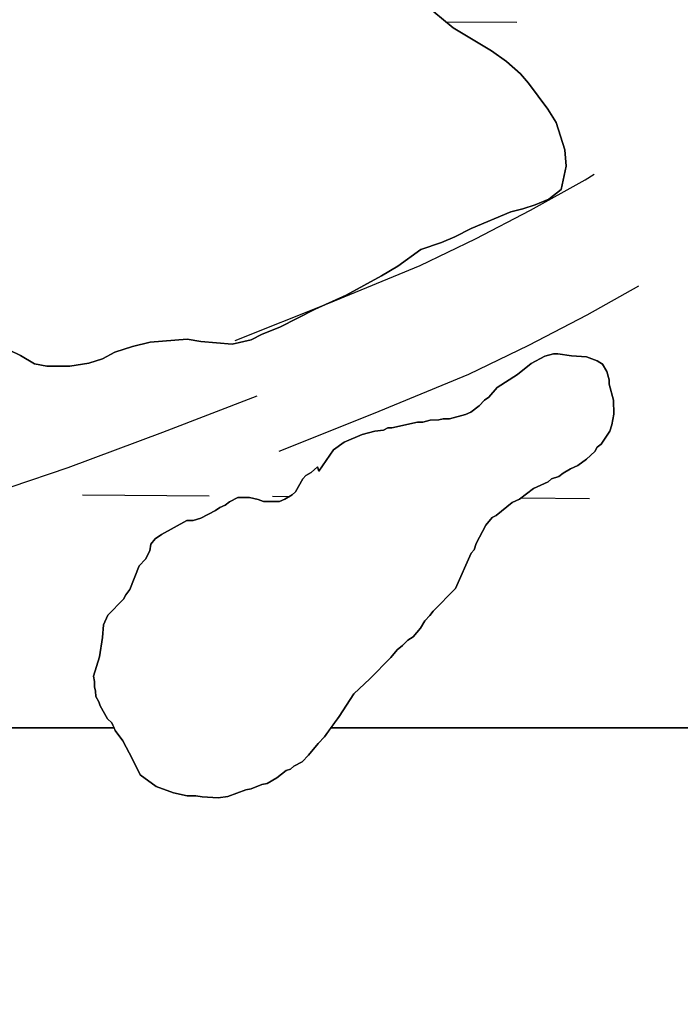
# Model space of a CAD drawing. Extents: x 3172231 to 3210228, y 940198 to 965780.
# Drawn here: x 3194459.9 to 3194626.5, y 950801.1 to 951051.3 of the extents above; entities that cross this region are included whole.
import ezdxf

# ---------------------------------------------------------------- set-up
doc = ezdxf.new("R2010")
doc.units = 0
for name, color, linetype in [('V-ROAD-CNTR', 7, 'Continuous'), ('V-SITE-VEGE', 7, 'Continuous'), ('V-TOPO-SHOR', 7, 'Continuous'), ('V-WETL-SWMP', 7, 'Continuous')]:
    doc.layers.add(name, color=color, linetype=linetype)

msp = doc.modelspace()

# ---------------------------------------------------------------- linework, layer by layer
at = {"layer": 'V-ROAD-CNTR'}
for points in [[(3194514.224, 950970.329), (3194537.85, 950979.743), (3194560.939, 950989.241), (3194574.857, 950995.996), (3194588.796, 951003.265), (3194602.515, 951010.939), (3194604.822, 951012.319)], [(3194525.328, 950942.459), (3194549.11, 950951.935), (3194573.207, 950961.849), (3194588.345, 950969.196), (3194603.058, 950976.869), (3194616.081, 950984.153)], [(3194095.689, 950800.809), (3194108.872, 950806.153), (3194123.146, 950812.553), (3194137.521, 950818.733), (3194151.994, 950824.695), (3194166.558, 950830.438), (3194181.207, 950835.953), (3194195.936, 950841.247), (3194210.741, 950846.312), (3194225.62, 950851.147), (3194291.494, 950874.236), (3194357.165, 950897.897), (3194385.778, 950908.317), (3194414.466, 950918.524), (3194443.232, 950928.519), (3194472.07, 950938.296), (3194495.97, 950947.213), (3194519.776, 950956.394)]]:
    msp.add_lwpolyline(points, dxfattribs=at)
at = {"layer": 'V-SITE-VEGE'}
for p, q in [((3194483.646, 950872.601), (3194211.718, 950872.601)), ((3194483.928, 950871.963), (3194483.646, 950872.601)), ((3194485.837, 950869.288), (3194483.928, 950871.963)), ((3194536.736, 950870.302), (3194535.134, 950868.672)), ((3194538.397, 950872.601), (3194536.736, 950870.302)), ((3197208.978, 950872.601), (3194538.397, 950872.601)), ((3194488.305, 950864.732), (3194485.837, 950869.288)), ((3194535.134, 950868.672), (3194532.738, 950865.686)), ((3194532.738, 950865.686), (3194531.136, 950864.054)), ((3194490.226, 950860.709), (3194488.305, 950864.732)), ((3194528.992, 950862.958), (3194528.191, 950862.141)), ((3194531.136, 950864.054), (3194528.992, 950862.958)), ((3194494.295, 950857.785), (3194490.226, 950860.709)), ((3194527.114, 950861.862), (3194524.712, 950859.954)), ((3194528.191, 950862.141), (3194527.114, 950861.862)), ((3194498.618, 950856.21), (3194494.295, 950857.785)), ((3194520.956, 950858.301), (3194518.273, 950857.201)), ((3194522.299, 950858.585), (3194520.956, 950858.301)), ((3194524.712, 950859.954), (3194522.299, 950858.585)), ((3194502.129, 950855.434), (3194498.618, 950856.21)), ((3194504.281, 950855.454), (3194502.129, 950855.434)), ((3194505.901, 950855.198), (3194504.281, 950855.454)), ((3194516.927, 950856.918), (3194512.364, 950855.26)), ((3194518.273, 950857.201), (3194516.927, 950856.918)), ((3194509.944, 950854.969), (3194505.901, 950855.198)), ((3194512.364, 950855.26), (3194509.944, 950854.969))]:
    msp.add_line(p, q, dxfattribs=at)
for points in [[(3194457.286, 950967.889), (3194460.054, 950966.538), (3194463.52, 950964.504), (3194466.627, 950963.842), (3194472.486, 950963.896), (3194477.301, 950964.631), (3194480.737, 950965.698), (3194483.822, 950967.449), (3194488.29, 950968.868), (3194492.759, 950969.945), (3194502.055, 950970.722), (3194505.506, 950970.064), (3194513.438, 950969.45), (3194518.25, 950970.527), (3194520.995, 950971.932), (3194525.457, 950973.695), (3194534.374, 950978.258), (3194542.267, 950981.779), (3194551.182, 950986.686), (3194555.293, 950989.135), (3194561.109, 950993.325), (3194566.264, 950995.097), (3194569.696, 950996.508), (3194573.811, 950998.613), (3194583.764, 951002.84), (3194586.858, 951003.557), (3194589.951, 951004.62), (3194593.383, 951006.031), (3194596.462, 951008.472), (3194597.785, 951014.342), (3194597.402, 951018.475), (3194595.27, 951025.346), (3194593.17, 951028.772), (3194588.286, 951035.273), (3194586.197, 951037.667), (3194582.721, 951040.735), (3194578.904, 951043.456), (3194569.203, 951049.224), (3194564.341, 951053.311)], [(3194585.441, 950961.796), (3194588.917, 950964.524), (3194592.4, 950966.441), (3194594.551, 950967), (3194595.628, 950967.011), (3194599.134, 950966.505), (3194602.907, 950966.269), (3194605.61, 950965.219), (3194606.966, 950964.422), (3194608.059, 950962.546), (3194608.618, 950960.398), (3194608.629, 950959.32), (3194609.743, 950955.292), (3194609.776, 950951.788), (3194609.264, 950949.091), (3194608.739, 950947.471), (3194606.616, 950944.218), (3194605.542, 950943.399), (3194605.016, 950942.318), (3194602.88, 950940.411), (3194600.74, 950938.777), (3194598.862, 950937.95), (3194596.988, 950936.856), (3194595.917, 950936.039), (3194594.037, 950935.482), (3194593.236, 950934.667), (3194589.482, 950933.016), (3194586.004, 950930.288), (3194584.126, 950929.463), (3194580.116, 950926.192), (3194579.045, 950925.645), (3194577.448, 950923.745), (3194575.064, 950919.143), (3194574.542, 950917.523), (3194573.741, 950916.706), (3194569.784, 950907.78), (3194564.181, 950902.073), (3194563.384, 950900.987), (3194562.049, 950899.627), (3194560.99, 950897.733), (3194559.124, 950895.56), (3194557.785, 950894.741), (3194556.452, 950893.381), (3194555.114, 950892.291), (3194553.517, 950890.391), (3194548.18, 950884.953), (3194544.176, 950881.146), (3194540.459, 950875.455), (3194538.397, 950872.601), (3195036.827, 950872.601)], [(3194211.718, 950872.601), (3194483.646, 950872.601), (3194483.099, 950873.841), (3194482.013, 950874.908), (3194480.098, 950878.123), (3194479.822, 950879.197), (3194478.998, 950880.538), (3194478.986, 950881.884), (3194478.706, 950882.959), (3194478.693, 950884.304), (3194478.413, 950885.65), (3194479.984, 950890.512), (3194480.743, 950895.368), (3194480.985, 950898.601), (3194482.04, 950901.036), (3194486.042, 950905.114), (3194486.57, 950906.195), (3194487.635, 950907.551), (3194490.002, 950913.498), (3194491.604, 950915.131), (3194492.661, 950917.295), (3194492.915, 950918.913), (3194493.98, 950920.271), (3194495.585, 950921.365), (3194502.018, 950924.924), (3194503.634, 950924.941), (3194505.514, 950925.498), (3194509.266, 950927.417), (3194510.337, 950928.236), (3194511.678, 950928.787), (3194512.747, 950929.602), (3194514.892, 950930.702), (3194517.855, 950930.728), (3194520.014, 950930.21), (3194521.365, 950929.686), (3194525.406, 950929.721), (3194526.748, 950930.274), (3194528.624, 950931.369), (3194529.422, 950932.184), (3194531.278, 950935.435), (3194532.079, 950936.25), (3194533.418, 950937.071), (3194535.022, 950938.433), (3194535.3, 950937.358), (3194539.021, 950942.779), (3194541.696, 950944.69), (3194546.259, 950946.617), (3194549.482, 950947.454), (3194551.635, 950947.745), (3194552.706, 950948.294), (3194553.783, 950948.302), (3194560.234, 950949.711), (3194561.582, 950949.724), (3194563.462, 950950.279), (3194565.617, 950950.297), (3194566.692, 950950.58), (3194568.308, 950950.594), (3194572.336, 950951.708), (3194573.68, 950952.261), (3194575.818, 950953.895), (3194577.153, 950955.255), (3194578.222, 950956.074), (3194580.354, 950958.518), (3194585.441, 950961.796)]]:
    msp.add_lwpolyline(points, dxfattribs=at)
at = {"layer": 'V-TOPO-SHOR'}
for points in [[(3194564.341, 951053.311), (3194569.203, 951049.224), (3194578.904, 951043.456), (3194582.721, 951040.735), (3194586.197, 951037.667), (3194588.286, 951035.273), (3194593.17, 951028.772), (3194595.27, 951025.346), (3194597.402, 951018.475), (3194597.785, 951014.342), (3194596.462, 951008.472), (3194593.383, 951006.031), (3194589.951, 951004.62), (3194586.858, 951003.559), (3194583.764, 951002.84), (3194573.811, 950998.613), (3194569.696, 950996.508), (3194566.264, 950995.097), (3194561.111, 950993.325), (3194555.293, 950989.135), (3194551.18, 950986.686), (3194542.267, 950981.779), (3194534.374, 950978.258), (3194525.457, 950973.695), (3194520.995, 950971.932), (3194518.25, 950970.527), (3194513.438, 950969.45), (3194505.506, 950970.064), (3194502.055, 950970.722), (3194492.759, 950969.945), (3194488.288, 950968.868), (3194483.822, 950967.449), (3194480.737, 950965.698), (3194477.301, 950964.631), (3194472.484, 950963.898), (3194466.627, 950963.842), (3194463.52, 950964.504), (3194460.054, 950966.538), (3194457.286, 950967.889)], [(3194609.743, 950955.292), (3194608.629, 950959.32), (3194608.618, 950960.398), (3194608.059, 950962.546), (3194606.966, 950964.422), (3194605.61, 950965.219), (3194602.907, 950966.269), (3194599.134, 950966.505), (3194595.628, 950967.011), (3194594.551, 950967), (3194592.4, 950966.441), (3194588.917, 950964.522), (3194585.441, 950961.796), (3194580.354, 950958.518), (3194578.222, 950956.074), (3194577.153, 950955.255), (3194575.818, 950953.895), (3194573.68, 950952.261), (3194572.336, 950951.708), (3194568.308, 950950.594), (3194566.692, 950950.58), (3194565.617, 950950.299), (3194563.462, 950950.279), (3194561.582, 950949.724), (3194560.234, 950949.711), (3194553.783, 950948.302), (3194552.706, 950948.294), (3194551.635, 950947.745), (3194549.482, 950947.454), (3194546.259, 950946.617), (3194541.698, 950944.69), (3194539.021, 950942.779), (3194535.3, 950937.358), (3194535.022, 950938.433), (3194533.418, 950937.071), (3194532.079, 950936.25), (3194531.278, 950935.435), (3194529.422, 950932.184), (3194528.624, 950931.369), (3194526.748, 950930.274), (3194525.406, 950929.723), (3194521.365, 950929.686), (3194520.014, 950930.21), (3194517.855, 950930.728), (3194514.892, 950930.702), (3194512.747, 950929.604), (3194511.678, 950928.787), (3194510.337, 950928.236), (3194509.266, 950927.417), (3194505.514, 950925.498), (3194503.634, 950924.941), (3194502.018, 950924.924), (3194495.585, 950921.365), (3194493.98, 950920.271), (3194492.915, 950918.913), (3194492.661, 950917.295), (3194491.604, 950915.131), (3194490.002, 950913.501), (3194487.635, 950907.551), (3194486.57, 950906.195), (3194486.042, 950905.114), (3194482.04, 950901.036), (3194480.983, 950898.601), (3194480.745, 950895.368), (3194479.984, 950890.512), (3194478.413, 950885.65), (3194478.693, 950884.304), (3194478.706, 950882.959), (3194478.986, 950881.884), (3194478.998, 950880.538), (3194479.82, 950879.197), (3194480.098, 950878.123), (3194481.194, 950876.247), (3194482.013, 950874.908), (3194483.101, 950873.841), (3194483.928, 950871.963), (3194485.837, 950869.288), (3194488.305, 950864.732), (3194490.228, 950860.709), (3194494.295, 950857.785), (3194498.618, 950856.21), (3194502.129, 950855.434), (3194504.281, 950855.454), (3194505.901, 950855.198), (3194509.944, 950854.969), (3194512.364, 950855.26), (3194516.927, 950856.918), (3194518.273, 950857.201), (3194520.956, 950858.303), (3194522.299, 950858.585), (3194524.712, 950859.954), (3194527.116, 950861.862), (3194528.191, 950862.141), (3194528.992, 950862.958), (3194531.136, 950864.054), (3194532.738, 950865.686), (3194535.134, 950868.672), (3194536.736, 950870.302), (3194540.459, 950875.455), (3194544.176, 950881.144), (3194548.18, 950884.953)], [(3194548.18, 950884.953), (3194553.517, 950890.391), (3194555.114, 950892.291), (3194556.452, 950893.381), (3194557.785, 950894.741), (3194559.124, 950895.56), (3194560.99, 950897.733), (3194562.049, 950899.627), (3194563.384, 950900.987), (3194564.181, 950902.073), (3194569.784, 950907.78), (3194573.741, 950916.706), (3194574.542, 950917.523), (3194575.064, 950919.143), (3194577.448, 950923.745), (3194579.045, 950925.645), (3194580.116, 950926.192), (3194584.126, 950929.463), (3194586.004, 950930.288), (3194589.482, 950933.016), (3194593.236, 950934.667), (3194594.037, 950935.482), (3194595.917, 950936.039), (3194596.988, 950936.856), (3194598.862, 950937.95), (3194600.74, 950938.777), (3194602.88, 950940.411), (3194605.016, 950942.318), (3194605.544, 950943.399), (3194606.616, 950944.218), (3194608.739, 950947.471), (3194609.264, 950949.091), (3194609.776, 950951.79), (3194609.743, 950955.292)]]:
    msp.add_lwpolyline(points, dxfattribs=at)
at = {"layer": 'V-WETL-SWMP'}
for p, q in [((3194569.203, 951049.223), (3194564.341, 951053.312)), ((3194567.311, 951050.814), (3194585.305, 951050.691)), ((3194578.905, 951043.456), (3194569.203, 951049.223)), ((3194582.721, 951040.735), (3194578.905, 951043.456)), ((3194586.196, 951037.666), (3194582.721, 951040.735)), ((3194588.285, 951035.273), (3194586.196, 951037.666)), ((3194593.17, 951028.772), (3194588.285, 951035.273)), ((3194595.27, 951025.346), (3194593.17, 951028.772)), ((3194597.401, 951018.474), (3194595.27, 951025.346)), ((3194597.785, 951014.343), (3194597.401, 951018.474)), ((3194596.461, 951008.472), (3194597.785, 951014.343)), ((3194593.383, 951006.032), (3194596.461, 951008.472)), ((3194589.95, 951004.621), (3194593.383, 951006.032)), ((3194583.764, 951002.84), (3194586.859, 951003.559)), ((3194586.859, 951003.559), (3194589.95, 951004.621)), ((3194573.811, 950998.613), (3194583.764, 951002.84)), ((3194569.696, 950996.507), (3194573.811, 950998.613)), ((3194566.263, 950995.096), (3194569.696, 950996.507)), ((3194555.292, 950989.136), (3194561.111, 950993.325)), ((3194561.111, 950993.325), (3194566.263, 950995.096)), ((3194551.18, 950986.685), (3194555.292, 950989.136)), ((3194542.267, 950981.778), (3194551.18, 950986.685)), ((3194534.374, 950978.259), (3194542.267, 950981.778)), ((3194525.458, 950973.696), (3194534.374, 950978.259)), ((3194520.995, 950971.931), (3194525.458, 950973.696)), ((3194492.758, 950969.945), (3194502.054, 950970.721)), ((3194502.054, 950970.721), (3194505.506, 950970.064)), ((3194513.437, 950969.449), (3194518.251, 950970.527)), ((3194518.251, 950970.527), (3194520.995, 950971.931)), ((3194457.285, 950967.89), (3194460.055, 950966.538)), ((3194483.822, 950967.449), (3194488.288, 950968.869)), ((3194488.288, 950968.869), (3194492.758, 950969.945)), ((3194505.506, 950970.064), (3194513.437, 950969.449)), ((3194460.055, 950966.538), (3194463.519, 950964.503)), ((3194477.301, 950964.631), (3194480.737, 950965.697)), ((3194480.737, 950965.697), (3194483.822, 950967.449)), ((3194592.401, 950966.441), (3194588.917, 950964.523)), ((3194594.55, 950967), (3194592.401, 950966.441)), ((3194595.628, 950967.01), (3194594.55, 950967)), ((3194599.134, 950966.504), (3194595.628, 950967.01)), ((3194602.907, 950966.27), (3194599.134, 950966.504)), ((3194605.61, 950965.218), (3194602.907, 950966.27)), ((3194463.519, 950964.503), (3194466.627, 950963.843)), ((3194466.627, 950963.843), (3194472.484, 950963.897)), ((3194472.484, 950963.897), (3194477.301, 950964.631)), ((3194588.917, 950964.523), (3194585.441, 950961.797)), ((3194606.965, 950964.423), (3194605.61, 950965.218)), ((3194608.06, 950962.547), (3194606.965, 950964.423)), ((3194585.441, 950961.797), (3194580.354, 950958.518)), ((3194608.618, 950960.398), (3194608.06, 950962.547)), ((3194608.628, 950959.32), (3194608.618, 950960.398)), ((3194580.354, 950958.518), (3194578.222, 950956.074)), ((3194609.743, 950955.291), (3194608.628, 950959.32)), ((3194578.222, 950956.074), (3194577.152, 950955.256)), ((3194575.818, 950953.896), (3194573.679, 950952.26)), ((3194577.152, 950955.256), (3194575.818, 950953.896)), ((3194609.776, 950951.789), (3194609.743, 950955.291)), ((3194566.691, 950950.579), (3194565.616, 950950.299)), ((3194568.307, 950950.594), (3194566.691, 950950.579)), ((3194572.337, 950951.709), (3194568.307, 950950.594)), ((3194573.679, 950952.26), (3194572.337, 950951.709)), ((3194609.263, 950949.091), (3194609.776, 950951.789)), ((3194552.706, 950948.293), (3194551.634, 950947.745)), ((3194553.784, 950948.303), (3194552.706, 950948.293)), ((3194560.235, 950949.711), (3194553.784, 950948.303)), ((3194561.582, 950949.723), (3194560.235, 950949.711)), ((3194563.462, 950950.279), (3194561.582, 950949.723)), ((3194565.616, 950950.299), (3194563.462, 950950.279)), ((3194608.739, 950947.47), (3194609.263, 950949.091)), ((3194546.258, 950946.617), (3194541.697, 950944.689)), ((3194549.482, 950947.455), (3194546.258, 950946.617)), ((3194551.634, 950947.745), (3194549.482, 950947.455)), ((3194606.615, 950944.218), (3194608.739, 950947.47)), ((3194541.697, 950944.689), (3194539.021, 950942.779)), ((3194605.016, 950942.318), (3194605.545, 950943.4)), ((3194605.545, 950943.4), (3194606.615, 950944.218)), ((3194539.021, 950942.779), (3194535.301, 950937.357)), ((3194600.74, 950938.776), (3194602.879, 950940.412)), ((3194602.879, 950940.412), (3194605.016, 950942.318)), ((3194535.021, 950938.432), (3194533.418, 950937.07)), ((3194535.301, 950937.357), (3194535.021, 950938.432)), ((3194596.987, 950936.856), (3194598.862, 950937.95)), ((3194598.862, 950937.95), (3194600.74, 950938.776)), ((3194531.278, 950935.434), (3194529.423, 950932.184)), ((3194532.079, 950936.249), (3194531.278, 950935.434)), ((3194533.418, 950937.07), (3194532.079, 950936.249)), ((3194593.236, 950934.666), (3194594.037, 950935.481)), ((3194594.037, 950935.481), (3194595.917, 950936.038)), ((3194595.917, 950936.038), (3194596.987, 950936.856)), ((3194586.005, 950930.289), (3194589.481, 950933.015)), ((3194589.481, 950933.015), (3194593.236, 950934.666)), ((3194475.646, 950931.364), (3194507.645, 950931.146)), ((3194514.892, 950930.702), (3194512.748, 950929.604)), ((3194517.855, 950930.729), (3194514.892, 950930.702)), ((3194520.014, 950930.211), (3194517.855, 950930.729)), ((3194523.645, 950931.037), (3194528.004, 950931.008)), ((3194528.623, 950931.369), (3194526.748, 950930.274)), ((3194529.423, 950932.184), (3194528.623, 950931.369)), ((3194586.414, 950930.61), (3194603.643, 950930.493)), ((3194510.336, 950928.235), (3194509.266, 950927.417)), ((3194511.678, 950928.786), (3194510.336, 950928.235)), ((3194512.748, 950929.604), (3194511.678, 950928.786)), ((3194521.366, 950929.685), (3194520.014, 950930.211)), ((3194525.406, 950929.723), (3194521.366, 950929.685)), ((3194526.748, 950930.274), (3194525.406, 950929.723)), ((3194580.117, 950926.193), (3194584.127, 950929.463)), ((3194584.127, 950929.463), (3194586.005, 950930.289)), ((3194505.514, 950925.497), (3194503.633, 950924.94)), ((3194509.266, 950927.417), (3194505.514, 950925.497)), ((3194577.447, 950923.744), (3194579.045, 950925.645)), ((3194579.045, 950925.645), (3194580.117, 950926.193)), ((3194502.017, 950924.925), (3194495.586, 950921.364)), ((3194503.633, 950924.94), (3194502.017, 950924.925)), ((3194575.065, 950919.143), (3194577.447, 950923.744)), ((3194495.586, 950921.364), (3194493.98, 950920.271)), ((3194492.915, 950918.914), (3194492.661, 950917.296)), ((3194493.98, 950920.271), (3194492.915, 950918.914)), ((3194574.542, 950917.522), (3194575.065, 950919.143)), ((3194492.661, 950917.296), (3194491.604, 950915.131)), ((3194569.785, 950907.781), (3194573.741, 950916.706)), ((3194573.741, 950916.706), (3194574.542, 950917.522)), ((3194490.003, 950913.5), (3194487.635, 950907.552)), ((3194491.604, 950915.131), (3194490.003, 950913.5)), ((3194486.57, 950906.196), (3194486.041, 950905.113)), ((3194487.635, 950907.552), (3194486.57, 950906.196)), ((3194564.181, 950902.072), (3194569.785, 950907.781)), ((3194486.041, 950905.113), (3194482.039, 950901.036)), ((3194482.039, 950901.036), (3194480.984, 950898.602)), ((3194562.05, 950899.628), (3194563.384, 950900.987)), ((3194563.384, 950900.987), (3194564.181, 950902.072)), ((3194480.984, 950898.602), (3194480.745, 950895.367)), ((3194560.99, 950897.733), (3194562.05, 950899.628)), ((3194480.745, 950895.367), (3194479.983, 950890.512)), ((3194557.786, 950894.74), (3194559.125, 950895.561)), ((3194559.125, 950895.561), (3194560.99, 950897.733)), ((3194555.115, 950892.291), (3194556.451, 950893.381)), ((3194556.451, 950893.381), (3194557.786, 950894.74)), ((3194479.983, 950890.512), (3194478.412, 950885.649)), ((3194548.18, 950884.954), (3194553.517, 950890.391)), ((3194553.517, 950890.391), (3194555.115, 950892.291)), ((3194478.412, 950885.649), (3194478.694, 950884.305)), ((3194478.694, 950884.305), (3194478.706, 950882.958)), ((3194478.706, 950882.958), (3194478.986, 950881.883)), ((3194544.176, 950881.145), (3194548.18, 950884.954)), ((3194478.986, 950881.883), (3194478.998, 950880.537)), ((3194478.998, 950880.537), (3194479.819, 950879.197)), ((3194540.458, 950875.454), (3194544.176, 950881.145)), ((3194479.819, 950879.197), (3194480.098, 950878.123)), ((3194480.098, 950878.123), (3194481.193, 950876.247)), ((3194481.193, 950876.247), (3194482.014, 950874.908)), ((3194536.735, 950870.302), (3194540.458, 950875.454)), ((3194482.014, 950874.908), (3194483.101, 950873.841)), ((3194483.101, 950873.841), (3194483.927, 950871.963)), ((3194483.927, 950871.963), (3194485.837, 950869.288)), ((3194535.134, 950868.671), (3194536.735, 950870.302)), ((3194485.837, 950869.288), (3194488.304, 950864.732)), ((3194532.738, 950865.685), (3194535.134, 950868.671)), ((3194531.137, 950864.054), (3194532.738, 950865.685)), ((3194488.304, 950864.732), (3194490.227, 950860.709)), ((3194528.192, 950862.141), (3194528.992, 950862.957)), ((3194528.992, 950862.957), (3194531.137, 950864.054)), ((3194490.227, 950860.709), (3194494.294, 950857.785)), ((3194524.711, 950859.954), (3194527.117, 950861.862)), ((3194527.117, 950861.862), (3194528.192, 950862.141)), ((3194494.294, 950857.785), (3194498.619, 950856.209)), ((3194518.272, 950857.2), (3194520.955, 950858.303)), ((3194520.955, 950858.303), (3194522.3, 950858.585)), ((3194522.3, 950858.585), (3194524.711, 950859.954)), ((3194498.619, 950856.209), (3194502.128, 950855.434)), ((3194502.128, 950855.434), (3194504.282, 950855.454)), ((3194504.282, 950855.454), (3194505.901, 950855.199)), ((3194512.365, 950855.26), (3194516.928, 950856.919)), ((3194516.928, 950856.919), (3194518.272, 950857.2)), ((3194505.901, 950855.199), (3194509.943, 950854.968)), ((3194509.943, 950854.968), (3194512.365, 950855.26))]:
    msp.add_line(p, q, dxfattribs=at)

doc.saveas('drawing.dxf')
